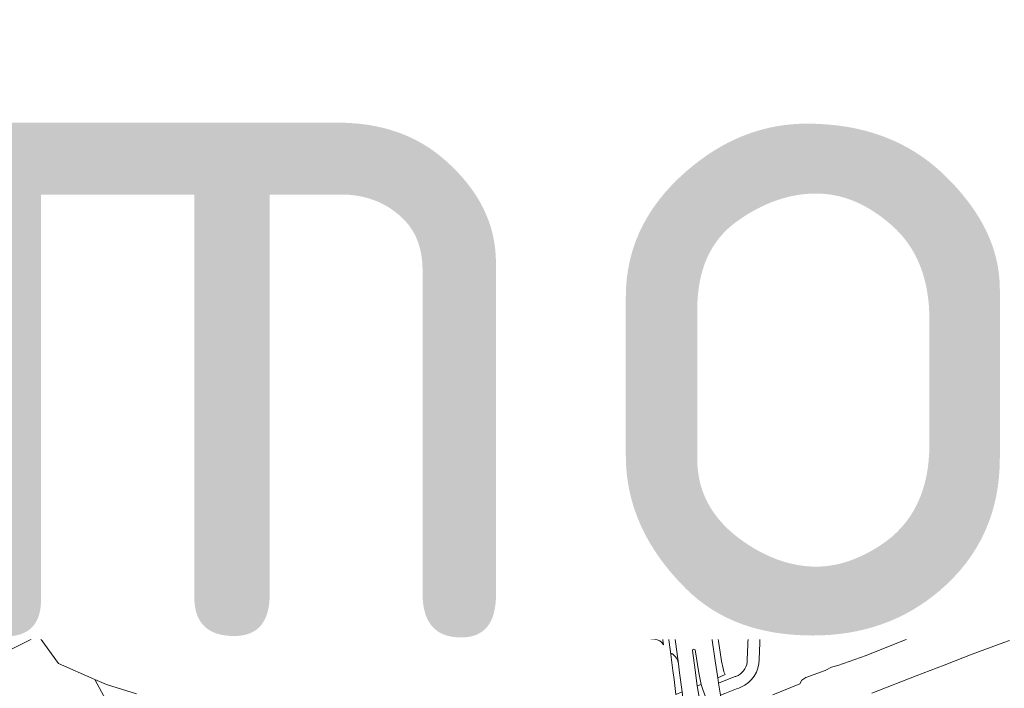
# Model space of a CAD drawing. Header units: metres. Extents: x 166325 to 190320, y 381923 to 404576.
# Tile 286 of 656: x 173460 to 173797, y 387287 to 387516. Entities that reach past the tile are written whole.
import ezdxf

# ---------------------------------------------------------------- set-up
doc = ezdxf.new("R2010")
doc.units = ezdxf.units.M
for name, color, linetype, lineweight in [('B-WE-OG-WATER_KANAAL-GV', 8, 'Continuous', 18), ('B-WE-VH-VERHARDING_ASFALT-GV', 8, 'Continuous', 18), ('B-WE-VH-VERHARDING_BETONSTRAATSTEEN-GV', 8, 'Continuous', 18), ('B-WE-VH-VERHARDING_HALFVERHARDING-GV', 8, 'Continuous', 18), ('B-WE-VH-VERHARDING_STRAATBAKSTEEN-GV', 8, 'Continuous', 18), ('X-XX-AL-TEKENBLAD-T50', 4, 'Continuous', 50)]:
    doc.layers.add(name, color=color, linetype=linetype, lineweight=lineweight)
doc.styles.add('NLCS-ISO-M500-T50', font='NLCS-ISO.ttf', dxfattribs={"height": 2.5})

msp = doc.modelspace()

# ---------------------------------------------------------------- linework, layer by layer
at = {"layer": 'B-WE-OG-WATER_KANAAL-GV', "flags": 128}
for points in [[(173430.277, 387312.869), (173430.317, 387312.792), (173431.465, 387310.61), (173435.97, 387302.048), (173440.639, 387293.517), (173440.655, 387293.487), (173441.202, 387292.489), (173466.709, 387305.303), (173463.732, 387309.219), (173440.236, 387347.967), (173425.572, 387382.483), (173418.438, 387400.162), (173414.11, 387411.697), (173411.918, 387418.629)], [(173509.422, 387251.907), (173500.182, 387266.21), (173491.321, 387280.63), (173485.986, 387290.356), (173473.665, 387295.794), (173467.345, 387304.466), (173466.709, 387305.303), (173441.202, 387292.489)], [(173500.212, 387285.493), (173496.997, 387286.467), (173489.992, 387288.588), (173485.986, 387290.356), (173491.321, 387280.63), (173500.182, 387266.21), (173509.422, 387251.907), (173529.247, 387213.96), (173530.52, 387217.151), (173534.234, 387225.52), (173534.55, 387227.843), (173535.256, 387232.241), (173535.713, 387235.714), (173536.288, 387242.469), (173536.302, 387247.855), (173536.205, 387248.846), (173536.107, 387249.843)]]:
    msp.add_lwpolyline(points, dxfattribs=at)
at = {"layer": 'B-WE-VH-VERHARDING_ASFALT-GV'}
for points in [[(173758.295, 387428.398, 0.0839048), (173736.877, 387425.377)], [(173780.778, 387423.941, 0.0822268), (173758.295, 387428.398)], [(173731.973, 387423.769, 0.0979894), (173715.657, 387413.679)], [(173738.281, 387421.932, -0.0583149), (173752.088, 387424.783)], [(173752.088, 387424.783, -0.0759352), (173769.536, 387423.53)], [(173752.945, 387423.014, 0.0710906), (173739.099, 387419.968)], [(173771.747, 387422.153, 0.0763175), (173752.945, 387423.014)], [(173771.917, 387423.107, -0.8564943), (173771.747, 387422.153)], [(173733.805, 387417.957, -0.3671202), (173732.643, 387418.433)], [(173742.44, 387417.125, -0.0671597), (173753.401, 387419.483)], [(173721.066, 387405.374, -0.0618036), (173734.678, 387413.975)], [(173713.754, 387411.955, 0.0571754), (173703.889, 387399.625)], [(173718.71, 387411.214, -0.2351563), (173719.462, 387411.139)], [(173717.371, 387407.451, 0.0502298), (173709.556, 387399.418)], [(173710.374, 387402.714, -0.0344307), (173715.54, 387408.374)], [(173708.549, 387399.628, -0.3783536), (173708.464, 387400.223)], [(173709.556, 387399.418, -0.394405), (173708.912, 387399.352)], [(173700.883, 387379.563, -0.0470312), (173706.882, 387390.469)], [(173691.12, 387340.847, -0.1146746), (173693.472, 387361.517)], [(173683.813, 387353.828, 0.1122328), (173680.978, 387328.586)], [(173686.05, 387340.29, -0.3829845), (173686.49, 387340.739)], [(173688.628, 387327.436, -0.3058258), (173688.235, 387326.875)], [(173715.109, 387320.721, -0.1214229), (173715.746, 387321.276)], [(173699.453, 387313.456, -0.1750134), (173701.05, 387315.391)], [(173708.791, 387297.106, -0.2924271), (173705.684, 387291.73)], [(173706.623, 387287.732, 0.3057067), (173712.884, 387297.204)]]:
    msp.add_lwpolyline(points, format="xyb", dxfattribs=at)
at = {"layer": 'B-WE-VH-VERHARDING_ASFALT-GV', "flags": 128}
for points in [[(173736.877, 387425.377), (173735.76, 387425.012), (173732.53, 387423.958), (173731.973, 387423.769)], [(173790.471, 387420.122), (173789.52, 387420.496), (173789.429, 387420.532), (173788.327, 387420.966), (173780.778, 387423.941)], [(173732.976, 387420.001), (173734.038, 387420.422), (173737.253, 387421.615), (173738.281, 387421.932)], [(173769.536, 387423.53), (173771.917, 387423.107)], [(173732.643, 387418.433), (173732.485, 387418.818)], [(173739.099, 387419.968), (173738.087, 387419.616), (173734.873, 387418.421), (173733.805, 387417.957)], [(173734.678, 387413.975), (173736.315, 387414.745), (173739.274, 387415.966), (173740.556, 387416.435), (173742.44, 387417.125)], [(173768.86, 387419.546), (173774.292, 387418.645), (173779.656, 387417.401), (173779.746, 387417.27), (173779.665, 387416.97), (173779.448, 387416.862), (173779.061, 387414.817), (173780.06, 387414.674), (173784.195, 387413.686), (173789.047, 387412.391), (173793.811, 387410.803), (173799.57, 387408.582), (173800.763, 387408.117)], [(173805.698, 387408.766), (173807.725, 387413.606), (173799.586, 387417.014), (173799.39, 387416.607), (173795.662, 387418.076), (173790.471, 387420.122)], [(173715.657, 387413.679), (173714.924, 387413.009), (173717.3, 387409.988), (173718.71, 387411.214)], [(173715.54, 387408.374), (173716.143, 387408.924), (173717.3, 387409.988), (173714.924, 387413.009), (173713.754, 387411.955)], [(173714.881, 387400.089), (173716.768, 387401.909), (173719.805, 387404.391), (173721.066, 387405.374), (173718.562, 387408.439), (173717.371, 387407.451)], [(173719.985, 387409.571), (173718.562, 387408.439), (173721.066, 387405.374)], [(173708.464, 387400.223), (173709.264, 387401.266), (173710.374, 387402.714)], [(173708.912, 387399.352), (173708.549, 387399.628)], [(173854.86, 387381.398), (173745.018, 387337.235), (173714.593, 387325.006), (173701.552, 387319.784)], [(173693.472, 387361.517), (173695.286, 387366.182), (173700.883, 387379.563)], [(173701.05, 387315.391), (173705.569, 387317.191), (173709.782, 387318.799), (173715.746, 387321.276), (173722.051, 387323.784), (173743.905, 387332.64), (173850.457, 387375.537)], [(173687.089, 387327.204), (173686.692, 387330.268), (173686.253, 387335.231), (173686.05, 387340.29)], [(173687.411, 387340.372), (173687.853, 387333.888)], [(173692.872, 387328.367), (173691.431, 387338.634), (173691.12, 387340.847)], [(173680.978, 387328.586), (173681.291, 387325.841), (173685.32, 387295.679), (173685.696, 387292.619), (173686.581, 387286.089), (173686.826, 387284.214), (173687.376, 387280.097), (173687.685, 387277.795), (173688.468, 387272.011), (173697.016, 387275.425), (173700.942, 387276.993), (173700.393, 387280.119), (173699.647, 387284.993), (173699.02, 387289.052), (173698.728, 387290.95), (173697.85, 387296.731), (173696.799, 387303.773), (173692.872, 387328.367)], [(173698.343, 387320.495), (173699.453, 387313.456)], [(173715.746, 387321.276), (173709.782, 387318.799), (173709.794, 387318.26), (173709.632, 387315.453), (173708.791, 387297.106)], [(173712.884, 387297.204), (173713.717, 387316.932)], [(173696.412, 387279.033), (173696.851, 387276.451), (173693.809, 387275.35), (173693.31, 387278.726), (173692.785, 387282.272), (173692.018, 387286.268), (173691.728, 387288.131), (173691.062, 387293.509), (173690.098, 387300.271)], [(173691.048, 387300.431), (173692.281, 387292.664), (173693.089, 387288.695), (173693.677, 387286.961), (173695.015, 387283.139), (173695.934, 387280.698), (173696.091, 387280.322), (173696.412, 387279.033)], [(173705.684, 387291.73), (173704.914, 387291.387), (173704.732, 387291.324), (173700.973, 387289.853), (173699.02, 387289.052), (173699.647, 387284.993), (173701.203, 387285.611), (173705.203, 387287.189), (173705.912, 387287.443), (173706.457, 387287.664), (173706.623, 387287.732)]]:
    msp.add_lwpolyline(points, dxfattribs=at)
at = {"layer": 'B-WE-VH-VERHARDING_BETONSTRAATSTEEN-GV', "flags": 128}
for points in [[(173739.925, 387543.409), (173739.894, 387548.19), (173732.346, 387548.215), (173730.606, 387548.221), (173730.602, 387546.723), (173737.307, 387546.707), (173737.28, 387544.709), (173735.133, 387540.157), (173734.747, 387535.108), (173736.164, 387530.283), (173739.232, 387526.324), (173743.789, 387523.535), (173742.035, 387518.828), (173740.163, 387513.829), (173741.462, 387513.363), (173744.335, 387521.077)], [(173732.697, 387499.868), (173732.706, 387498.666), (173705.748, 387498.572), (173707.111, 387492.97), (173731.831, 387493.16), (173734.495, 387493.181), (173735.872, 387498.606), (173738.818, 387506.264)], [(173738.818, 387506.264), (173737.549, 387506.805), (173734.57, 387506.779), (173733.719, 387499.825)], [(173796.755, 387452.617), (173796.213, 387453.172), (173791.828, 387448.973), (173795.14, 387445.573), (173807.426, 387432.94), (173808.152, 387432.206)], [(173713.497, 387427.492), (173713.202, 387421.811), (173716.406, 387424.204), (173714.381, 387427.727)], [(173729.52, 387427.636), (173727.81, 387427.064), (173725.258, 387425.889)], [(173731.973, 387423.769), (173732.53, 387423.958), (173731.313, 387426.826)], [(173734.038, 387420.422), (173732.976, 387420.001)], [(173733.805, 387417.957), (173734.873, 387418.421), (173734.038, 387420.422)], [(173742.44, 387417.125), (173740.556, 387416.435), (173741.169, 387414.796)], [(173779.448, 387416.862), (173779.665, 387416.97), (173779.746, 387417.27), (173779.656, 387417.401), (173774.292, 387418.645), (173768.86, 387419.546)], [(173712.858, 387415.562), (173714.924, 387413.009), (173715.657, 387413.679)], [(173736.649, 387414.099), (173736.315, 387414.745), (173734.678, 387413.975)], [(173718.71, 387411.214), (173717.3, 387409.988), (173718.562, 387408.439), (173719.985, 387409.571)], [(173720.11, 387410.289), (173719.462, 387411.139)], [(173723.257, 387404.561), (173729.333, 387408.429), (173735.597, 387411.985)], [(173713.574, 387396.899), (173716.048, 387399.095), (173720.934, 387402.971), (173719.805, 387404.391), (173716.768, 387401.909), (173714.881, 387400.089)], [(173721.066, 387405.374), (173721.388, 387404.873)], [(173703.889, 387399.625), (173702.136, 387400.661), (173679.706, 387345.455), (173679.149, 387344.085)], [(173683.813, 387353.828), (173703.889, 387399.625)], [(173695.491, 387324.753), (173692.157, 387346.464)], [(173785.16, 387348.688), (173717.553, 387321.478)], [(173686.888, 387340.755), (173686.49, 387340.739)], [(173677.882, 387334.469), (173679.741, 387320.626), (173679.933, 387320.409), (173680.284, 387320.346), (173680.889, 387321.844), (173681.284, 387323.823), (173681.291, 387325.841), (173680.978, 387328.586)], [(173688.628, 387327.436), (173687.853, 387333.888)], [(173687.591, 387326.819), (173688.235, 387326.875)], [(173678.013, 387311.261), (173675.394, 387310.995), (173675.515, 387309.178), (173678.309, 387309.467)], [(173697.208, 387307.811), (173696.949, 387306.825), (173696.733, 387305.306), (173696.799, 387303.773), (173697.85, 387296.731), (173698.728, 387290.95), (173701.309, 387292.004)], [(173699.554, 387299.68), (173698.298, 387307.811)], [(173690.098, 387300.271), (173691.062, 387293.509), (173691.728, 387288.131), (173693.089, 387288.695), (173692.281, 387292.664), (173691.048, 387300.431)], [(173700.591, 387294.083), (173700.015, 387296.65), (173699.554, 387299.68)], [(173682.786, 387298.864), (173683.458, 387293.427), (173683.858, 387290.38), (173684.44, 387285.279), (173686.581, 387286.089), (173685.696, 387292.619)], [(173685.696, 387292.619), (173685.32, 387295.679)]]:
    msp.add_lwpolyline(points, dxfattribs=at)
for points in [[(173701.251, 387518.21), (173702.332, 387513.447), (173715.491, 387514.748), (173728.128, 387514.411), (173728.127, 387518.704), (173727.635, 387519.224), (173715.351, 387519.561)], [(173728.128, 387514.411), (173715.491, 387514.748), (173702.332, 387513.447), (173703.495, 387508.317), (173732.028, 387508.457), (173732.619, 387509.063), (173732.634, 387511.58), (173732.171, 387512.108), (173728.609, 387512.208), (173728.128, 387512.721)], [(173732.028, 387508.457), (173703.495, 387508.317), (173705.127, 387501.124), (173705.748, 387498.572), (173732.706, 387498.666), (173732.697, 387499.868), (173732.688, 387503.062), (173731.662, 387504.007), (173731.63, 387508.048)], [(173731.831, 387493.16), (173707.111, 387492.97), (173709.397, 387482.887), (173730.738, 387482.866), (173730.752, 387487.961), (173731.811, 387488.003)], [(173732.295, 387482.873), (173730.738, 387482.866), (173709.397, 387482.887), (173710.559, 387477.186), (173730.015, 387477.183), (173731.227, 387477.195)], [(173730.015, 387477.183), (173710.559, 387477.186), (173712.248, 387466.963), (173728.7, 387466.965), (173728.708, 387472.04), (173730.003, 387471.992)], [(173729.312, 387467.018), (173728.7, 387466.965), (173712.248, 387466.963), (173713.166, 387461.41), (173715.536, 387461.493), (173725.816, 387461.466), (173728.263, 387461.473)], [(173725.816, 387461.466), (173715.536, 387461.493), (173715.606, 387456.465), (173717.268, 387456.469), (173718.908, 387456.473), (173722.468, 387456.482), (173724.108, 387456.487), (173725.838, 387456.491)], [(173795.14, 387445.573), (173791.704, 387442.291), (173804.055, 387429.671), (173806.007, 387431.528), (173807.426, 387432.94)], [(173796.008, 387418.932), (173795.662, 387418.076), (173799.39, 387416.607), (173799.586, 387417.014), (173799.248, 387417.195)], [(173754.063, 387341.448), (173752.769, 387344.637), (173744.427, 387341.261), (173745.742, 387338.07)], [(173677.945, 387318.637), (173677.738, 387318.954), (173676.975, 387319.296), (173674.804, 387319.854), (173675.034, 387316.407), (173675.278, 387316.382), (173676.74, 387317.218), (173677.856, 387318.288)]]:
    msp.add_lwpolyline(points, close=True, dxfattribs=at)
at = {"layer": 'B-WE-VH-VERHARDING_BETONSTRAATSTEEN-GV'}
for points in [[(173714.381, 387427.727, 0.603028), (173713.497, 387427.492)], [(173731.313, 387426.826, 0.3792555), (173729.52, 387427.636)], [(173725.258, 387425.889, 0.453853), (173725.167, 387425.054)], [(173732.976, 387420.001, 0.4062897), (173732.485, 387418.818)], [(173741.169, 387414.796, -0.0744948), (173755.74, 387418.787)], [(173768.86, 387419.546, 0.0621647), (173753.401, 387419.483)], [(173755.74, 387418.787, -0.0436056), (173766.702, 387418.865)], [(173719.985, 387409.571, 0.3609388), (173720.11, 387410.289)], [(173721.388, 387404.873, 0.3521606), (173723.257, 387404.561)], [(173714.881, 387400.089, 0.0386636), (173706.882, 387390.469)], [(173692.157, 387346.464, -0.11878), (173693.795, 387360.457)], [(173783.153, 387345.851, 0.1816549), (173783.731, 387346.389)], [(173687.411, 387340.372, 0.2959037), (173686.888, 387340.755)], [(173687.089, 387327.204, 0.3546303), (173687.591, 387326.819)], [(173694.672, 387324.411, 0.5247873), (173695.491, 387324.753)], [(173717.553, 387321.478, -0.1776927), (173718.308, 387321.485)], [(173678.532, 387310.833, 0.2967263), (173678.013, 387311.261)], [(173698.298, 387307.811, 0.0855658), (173698.1, 387308.022)], [(173691.048, 387300.431, 0.6887421), (173690.098, 387300.271)], [(173701.309, 387292.004, -0.0743164), (173700.591, 387294.083)]]:
    msp.add_lwpolyline(points, format="xyb", dxfattribs=at)
at = {"layer": 'B-WE-VH-VERHARDING_HALFVERHARDING-GV', "flags": 128}
for points in [[(173796.69, 387318.402), (173775.618, 387309.517), (173765.005, 387304.82), (173749.479, 387298.546), (173739.813, 387295.101), (173737.622, 387294.537), (173735.421, 387293.401), (173728.846, 387290.997), (173727.492, 387290.166), (173726.836, 387288.882), (173717.529, 387285.138)], [(173751.407, 387285.701), (173766.487, 387291.582), (173776.071, 387295.244), (173785.638, 387298.951), (173792.114, 387301.406), (173796.42, 387302.956), (173798.418, 387303.632)]]:
    msp.add_lwpolyline(points, dxfattribs=at)
at = {"layer": 'B-WE-VH-VERHARDING_STRAATBAKSTEEN-GV', "flags": 128}
for points in [[(173706.93, 387487.497), (173695.774, 387536.191), (173695.758, 387536.323), (173693.871, 387551.734), (173693.854, 387551.874), (173687.301, 387550.883), (173690.62, 387534.146), (173702.75, 387481.102), (173704.11, 387474.329), (173705.255, 387467.516), (173706.224, 387460.955), (173706.997, 387454.931), (173708.134, 387444.781)], [(173708.009, 387482.785), (173706.93, 387487.497)], [(173713.377, 387447.169), (173712.483, 387455.257), (173711.666, 387461.709), (173710.73, 387468.144)], [(173710.941, 387433.953), (173711.966, 387432.006), (173714.381, 387427.727), (173716.406, 387424.204), (173717.017, 387422.581), (173717.538, 387419.825)], [(173725.167, 387425.054), (173722.181, 387427.933), (173721.179, 387429.047)], [(173851.281, 387380.501), (173846.626, 387378.656), (173844.893, 387377.969), (173843.425, 387377.378), (173825.146, 387370.052), (173825.013, 387369.999), (173795.654, 387358.233), (173794.696, 387357.844), (173784.791, 387353.827), (173782.567, 387352.925), (173755.261, 387341.935), (173754.063, 387341.448), (173745.742, 387338.07), (173744.76, 387337.657), (173714.545, 387325.519), (173701.382, 387320.243)], [(173745.018, 387337.235), (173854.86, 387381.398)], [(173847.521, 387373.807), (173858.797, 387378.097), (173858.96, 387378.377), (173858.777, 387378.724), (173850.457, 387375.537), (173743.905, 387332.64), (173722.051, 387323.784), (173715.746, 387321.276)], [(173716.161, 387320.927), (173717.553, 387321.478), (173785.16, 387348.688), (173796.672, 387353.35), (173796.807, 387353.404), (173847.521, 387373.807)], [(173795.654, 387358.233), (173825.013, 387369.999)], [(173797.075, 387360.631), (173796.132, 387358.699)], [(173755.261, 387341.935), (173782.567, 387352.925)], [(173701.552, 387319.784), (173714.593, 387325.006), (173745.018, 387337.235)], [(173714.545, 387325.519), (173744.76, 387337.657)], [(173692.872, 387328.367), (173696.799, 387303.773), (173696.733, 387305.306), (173696.949, 387306.825), (173697.208, 387307.811)], [(173715.881, 387327.883), (173714.863, 387325.81)], [(173681.291, 387325.841), (173681.284, 387323.823), (173680.889, 387321.844), (173680.284, 387320.346), (173679.933, 387320.409), (173679.741, 387320.626), (173682.786, 387298.864)], [(173685.32, 387295.679), (173681.291, 387325.841)], [(173698.1, 387308.022), (173695.491, 387324.753)], [(173698.176, 387321.687), (173698.343, 387320.495)], [(173713.717, 387316.932), (173714.177, 387316.834), (173714.287, 387317.547), (173715.206, 387319.999)], [(173677.945, 387318.637), (173677.856, 387318.288), (173676.74, 387317.218), (173675.278, 387316.382), (173675.034, 387316.407), (173675.394, 387310.995), (173678.013, 387311.261)], [(173680.272, 387302.229), (173677.945, 387318.637)], [(173705.816, 387316.75), (173709.794, 387318.26), (173709.782, 387318.799), (173705.569, 387317.191), (173701.05, 387315.391)], [(173701.25, 387314.932), (173705.816, 387316.75)], [(173699.453, 387313.456), (173699.393, 387313.273), (173699.606, 387311.576), (173699.727, 387311.591)], [(173678.309, 387309.467), (173675.515, 387309.178), (173675.856, 387304.055), (173677.151, 387303.963)], [(173678.532, 387310.833), (173678.637, 387309.887)]]:
    msp.add_lwpolyline(points, dxfattribs=at)
at = {"layer": 'B-WE-VH-VERHARDING_STRAATBAKSTEEN-GV'}
for points in [[(173710.73, 387468.144, 0.0157188), (173708.009, 387482.785)], [(173731.973, 387423.769, -0.2211244), (173725.167, 387425.054)], [(173717.538, 387419.825, -0.2230902), (173715.657, 387413.679)], [(173796.132, 387358.699, -0.1717203), (173795.654, 387358.233)], [(173780.059, 387353.632, 0.1616499), (173779.372, 387353.636)], [(173782.567, 387352.925, -0.1800878), (173781.804, 387352.922)], [(173757.081, 387344.641, 0.1379933), (173756.697, 387344.334)], [(173694.672, 387324.411, -0.1225152), (173692.872, 387328.367)], [(173698.343, 387320.495, 0.2849447), (173701.552, 387319.784)], [(173715.109, 387320.721, 0.1503382), (173713.717, 387316.932)], [(173715.206, 387319.999, -0.2225543), (173716.161, 387320.927)], [(173678.637, 387309.887, -0.3227014), (173678.309, 387309.467)], [(173697.208, 387307.811, -0.2104635), (173697.528, 387308.142)], [(173697.528, 387308.142, -0.1993302), (173698.1, 387308.022)], [(173677.151, 387303.963, -0.2561278), (173680.272, 387302.229)], [(173682.786, 387298.864, -0.6394726), (173683.28, 387299.143)], [(173683.28, 387299.143, -0.1926646), (173685.32, 387295.679)]]:
    msp.add_lwpolyline(points, format="xyb", dxfattribs=at)

# ---------------------------------------------------------------- next in the draw order: texts
at = {"layer": 'X-XX-AL-TEKENBLAD-T50', "insert": (172948.061, 387304.032), "char_height": 250, "attachment_point": 7, "style": 'NLCS-ISO-M500-T50', "bg_fill": 3, "box_fill_scale": 1, "bg_fill_color": 256, "bg_fill_transparency": 0}
msp.add_mtext('Helmond', dxfattribs=at)

doc.saveas('drawing.dxf')
